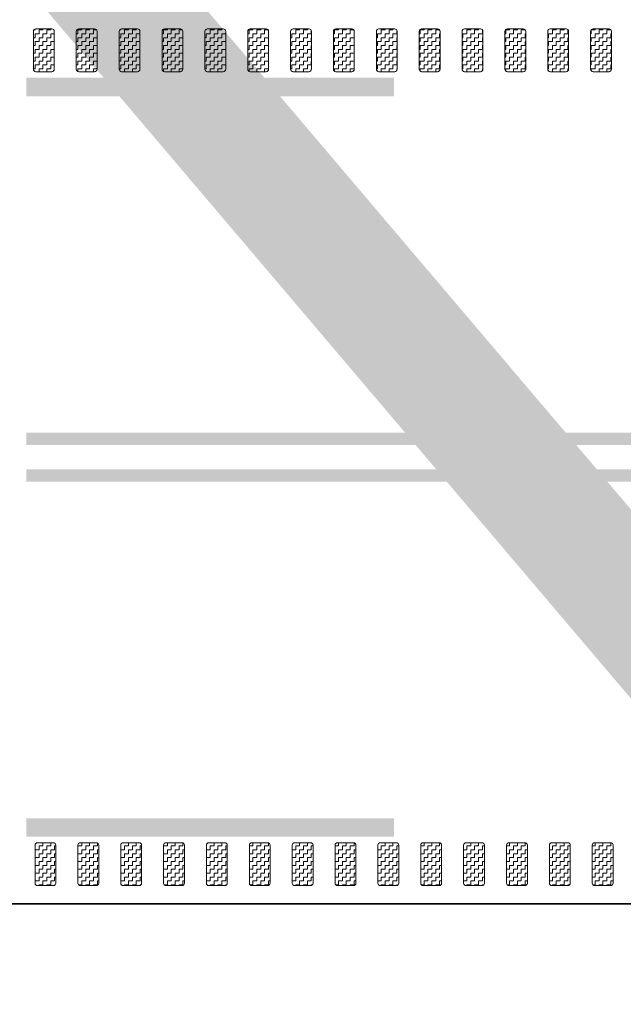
# Model space of a CAD drawing. Header units: metres. Extents: x -699 to 2316, y -1199 to 781.
# Tile 534 of 593: x 1205.79 to 1210.72, y -290.63 to -282.59. Entities that reach past the tile are written whole.
import ezdxf

# ---------------------------------------------------------------- set-up
doc = ezdxf.new("R2010")
doc.units = ezdxf.units.M
doc.linetypes.add('VW-3-3_STREEP', pattern=[6, 3, -3])
doc.linetypes.add('VW-9-3_STREEP', pattern=[12, 9, -3])
for name, color, linetype, lineweight in [('N-WA-VW-MARKERING_DYNAMISCH-G', 7, 'Continuous', 35), ('N-WE-VH-KANTVERHARDING-G', 210, 'Continuous', 35), ('N-WE-VW-MARKERING_LANGS_STREEP_33-G', 7, 'VW-3-3_STREEP', 13), ('N-WE-VW-MARKERING_LANGS_STREEP_93-G', 7, 'VW-9-3_STREEP', 13)]:
    doc.layers.add(name, color=color, linetype=linetype, lineweight=lineweight)
doc.layers.add('X-XX-AL-TEKENBLAD_VIEWPORT-G', color=7, linetype='Continuous', lineweight=18, plot=False)
pattern_1 = [(180, (362.03036, 0), (-0.03175, -0.03175), [0.03175, -0.03175]), (270, (361.99861, 0), (0.03175, -0.03175), [0.03175, -0.03175])]

msp = doc.modelspace()

# ---------------------------------------------------------------- hatches: boundary and pattern name
at = {"layer": 'N-WA-VW-MARKERING_DYNAMISCH-G', "lineweight": 9}
h = msp.add_hatch(dxfattribs=at)
h.set_pattern_fill('ZIGZAG', color=8, scale=0.01, angle=180, style=0)
h.set_pattern_definition(pattern_1)
edge = h.paths.add_edge_path()
edge.add_line((1205.9191, -282.6615), (1206.0491, -282.6615))
edge.add_arc((1206.0491, -282.6815), 0.02, 0, 90, ccw=False)
edge.add_line((1206.0691, -282.6815), (1206.0691, -282.9915))
edge.add_arc((1206.0491, -282.9915), 0.02, 270, 360, ccw=False)
edge.add_line((1206.0491, -283.0115), (1205.9191, -283.0115))
edge.add_arc((1205.9191, -282.9915), 0.02, 180, 270, ccw=False)
edge.add_line((1205.8991, -282.9915), (1205.8991, -282.6815))
edge.add_arc((1205.9191, -282.6815), 0.02, 90, 180, ccw=False)
h = msp.add_hatch(dxfattribs=at)
h.set_pattern_fill('ZIGZAG', color=8, scale=0.01, angle=180, style=0)
h.set_pattern_definition(pattern_1)
edge = h.paths.add_edge_path()
edge.add_line((1206.2691, -282.6615), (1206.3991, -282.6615))
edge.add_arc((1206.3991, -282.6815), 0.02, 0, 90, ccw=False)
edge.add_line((1206.4191, -282.6815), (1206.4191, -282.9915))
edge.add_arc((1206.3991, -282.9915), 0.02, 270, 360, ccw=False)
edge.add_line((1206.3991, -283.0115), (1206.2691, -283.0115))
edge.add_arc((1206.2691, -282.9915), 0.02, 180, 270, ccw=False)
edge.add_line((1206.2491, -282.9915), (1206.2491, -282.6815))
edge.add_arc((1206.2691, -282.6815), 0.02, 90, 180, ccw=False)
h = msp.add_hatch(dxfattribs=at)
h.set_pattern_fill('ZIGZAG', color=8, scale=0.01, angle=180, style=0)
h.set_pattern_definition(pattern_1)
edge = h.paths.add_edge_path()
edge.add_line((1206.6191, -282.6615), (1206.7491, -282.6615))
edge.add_arc((1206.7491, -282.6815), 0.02, 0, 90, ccw=False)
edge.add_line((1206.7691, -282.6815), (1206.7691, -282.9915))
edge.add_arc((1206.7491, -282.9915), 0.02, 270, 360, ccw=False)
edge.add_line((1206.7491, -283.0115), (1206.6191, -283.0115))
edge.add_arc((1206.6191, -282.9915), 0.02, 180, 270, ccw=False)
edge.add_line((1206.5991, -282.9915), (1206.5991, -282.6815))
edge.add_arc((1206.6191, -282.6815), 0.02, 90, 180, ccw=False)
h = msp.add_hatch(dxfattribs=at)
h.set_pattern_fill('ZIGZAG', color=8, scale=0.01, angle=180, style=0)
h.set_pattern_definition(pattern_1)
edge = h.paths.add_edge_path()
edge.add_line((1206.9691, -282.6615), (1207.0991, -282.6615))
edge.add_arc((1207.0991, -282.6815), 0.02, 0, 90, ccw=False)
edge.add_line((1207.1191, -282.6815), (1207.1191, -282.9915))
edge.add_arc((1207.0991, -282.9915), 0.02, 270, 360, ccw=False)
edge.add_line((1207.0991, -283.0115), (1206.9691, -283.0115))
edge.add_arc((1206.9691, -282.9915), 0.02, 180, 270, ccw=False)
edge.add_line((1206.9491, -282.9915), (1206.9491, -282.6815))
edge.add_arc((1206.9691, -282.6815), 0.02, 90, 180, ccw=False)
h = msp.add_hatch(dxfattribs=at)
h.set_pattern_fill('ZIGZAG', color=8, scale=0.01, angle=180, style=0)
h.set_pattern_definition(pattern_1)
edge = h.paths.add_edge_path()
edge.add_line((1207.3191, -282.6615), (1207.4491, -282.6615))
edge.add_arc((1207.4491, -282.6815), 0.02, 0, 90, ccw=False)
edge.add_line((1207.4691, -282.6815), (1207.4691, -282.9915))
edge.add_arc((1207.4491, -282.9915), 0.02, 270, 360, ccw=False)
edge.add_line((1207.4491, -283.0115), (1207.3191, -283.0115))
edge.add_arc((1207.3191, -282.9915), 0.02, 180, 270, ccw=False)
edge.add_line((1207.2991, -282.9915), (1207.2991, -282.6815))
edge.add_arc((1207.3191, -282.6815), 0.02, 90, 180, ccw=False)
h = msp.add_hatch(dxfattribs=at)
h.set_pattern_fill('ZIGZAG', color=8, scale=0.01, angle=180, style=0)
h.set_pattern_definition(pattern_1)
edge = h.paths.add_edge_path()
edge.add_line((1207.6691, -282.6615), (1207.7991, -282.6615))
edge.add_arc((1207.7991, -282.6815), 0.02, 0, 90, ccw=False)
edge.add_line((1207.8191, -282.6815), (1207.8191, -282.9915))
edge.add_arc((1207.7991, -282.9915), 0.02, 270, 360, ccw=False)
edge.add_line((1207.7991, -283.0115), (1207.6691, -283.0115))
edge.add_arc((1207.6691, -282.9915), 0.02, 180, 270, ccw=False)
edge.add_line((1207.6491, -282.9915), (1207.6491, -282.6815))
edge.add_arc((1207.6691, -282.6815), 0.02, 90, 180, ccw=False)
h = msp.add_hatch(dxfattribs=at)
h.set_pattern_fill('ZIGZAG', color=8, scale=0.01, angle=180, style=0)
h.set_pattern_definition(pattern_1)
edge = h.paths.add_edge_path()
edge.add_line((1208.0191, -282.6615), (1208.1491, -282.6615))
edge.add_arc((1208.1491, -282.6815), 0.02, 0, 90, ccw=False)
edge.add_line((1208.1691, -282.6815), (1208.1691, -282.9915))
edge.add_arc((1208.1491, -282.9915), 0.02, 270, 360, ccw=False)
edge.add_line((1208.1491, -283.0115), (1208.0191, -283.0115))
edge.add_arc((1208.0191, -282.9915), 0.02, 180, 270, ccw=False)
edge.add_line((1207.9991, -282.9915), (1207.9991, -282.6815))
edge.add_arc((1208.0191, -282.6815), 0.02, 90, 180, ccw=False)
h = msp.add_hatch(dxfattribs=at)
h.set_pattern_fill('ZIGZAG', color=8, scale=0.01, angle=180, style=0)
h.set_pattern_definition(pattern_1)
edge = h.paths.add_edge_path()
edge.add_line((1208.3691, -282.6615), (1208.4991, -282.6615))
edge.add_arc((1208.4991, -282.6815), 0.02, 0, 90, ccw=False)
edge.add_line((1208.5191, -282.6815), (1208.5191, -282.9915))
edge.add_arc((1208.4991, -282.9915), 0.02, 270, 360, ccw=False)
edge.add_line((1208.4991, -283.0115), (1208.3691, -283.0115))
edge.add_arc((1208.3691, -282.9915), 0.02, 180, 270, ccw=False)
edge.add_line((1208.3491, -282.9915), (1208.3491, -282.6815))
edge.add_arc((1208.3691, -282.6815), 0.02, 90, 180, ccw=False)
h = msp.add_hatch(dxfattribs=at)
h.set_pattern_fill('ZIGZAG', color=8, scale=0.01, angle=180, style=0)
h.set_pattern_definition(pattern_1)
edge = h.paths.add_edge_path()
edge.add_line((1208.7191, -282.6615), (1208.8491, -282.6615))
edge.add_arc((1208.8491, -282.6815), 0.02, 0, 90, ccw=False)
edge.add_line((1208.8691, -282.6815), (1208.8691, -282.9915))
edge.add_arc((1208.8491, -282.9915), 0.02, 270, 360, ccw=False)
edge.add_line((1208.8491, -283.0115), (1208.7191, -283.0115))
edge.add_arc((1208.7191, -282.9915), 0.02, 180, 270, ccw=False)
edge.add_line((1208.6991, -282.9915), (1208.6991, -282.6815))
edge.add_arc((1208.7191, -282.6815), 0.02, 90, 180, ccw=False)
h = msp.add_hatch(dxfattribs=at)
h.set_pattern_fill('ZIGZAG', color=8, scale=0.01, angle=180, style=0)
h.set_pattern_definition(pattern_1)
edge = h.paths.add_edge_path()
edge.add_line((1209.0691, -282.6615), (1209.1991, -282.6615))
edge.add_arc((1209.1991, -282.6815), 0.02, 0, 90, ccw=False)
edge.add_line((1209.2191, -282.6815), (1209.2191, -282.9915))
edge.add_arc((1209.1991, -282.9915), 0.02, 270, 360, ccw=False)
edge.add_line((1209.1991, -283.0115), (1209.0691, -283.0115))
edge.add_arc((1209.0691, -282.9915), 0.02, 180, 270, ccw=False)
edge.add_line((1209.0491, -282.9915), (1209.0491, -282.6815))
edge.add_arc((1209.0691, -282.6815), 0.02, 90, 180, ccw=False)
h = msp.add_hatch(dxfattribs=at)
h.set_pattern_fill('ZIGZAG', color=8, scale=0.01, angle=180, style=0)
h.set_pattern_definition(pattern_1)
edge = h.paths.add_edge_path()
edge.add_line((1209.4191, -282.6615), (1209.5491, -282.6615))
edge.add_arc((1209.5491, -282.6815), 0.02, 0, 90, ccw=False)
edge.add_line((1209.5691, -282.6815), (1209.5691, -282.9915))
edge.add_arc((1209.5491, -282.9915), 0.02, 270, 360, ccw=False)
edge.add_line((1209.5491, -283.0115), (1209.4191, -283.0115))
edge.add_arc((1209.4191, -282.9915), 0.02, 180, 270, ccw=False)
edge.add_line((1209.3991, -282.9915), (1209.3991, -282.6815))
edge.add_arc((1209.4191, -282.6815), 0.02, 90, 180, ccw=False)
h = msp.add_hatch(dxfattribs=at)
h.set_pattern_fill('ZIGZAG', color=8, scale=0.01, angle=180, style=0)
h.set_pattern_definition(pattern_1)
edge = h.paths.add_edge_path()
edge.add_line((1209.7691, -282.6615), (1209.8991, -282.6615))
edge.add_arc((1209.8991, -282.6815), 0.02, 0, 90, ccw=False)
edge.add_line((1209.9191, -282.6815), (1209.9191, -282.9915))
edge.add_arc((1209.8991, -282.9915), 0.02, 270, 360, ccw=False)
edge.add_line((1209.8991, -283.0115), (1209.7691, -283.0115))
edge.add_arc((1209.7691, -282.9915), 0.02, 180, 270, ccw=False)
edge.add_line((1209.7491, -282.9915), (1209.7491, -282.6815))
edge.add_arc((1209.7691, -282.6815), 0.02, 90, 180, ccw=False)
h = msp.add_hatch(dxfattribs=at)
h.set_pattern_fill('ZIGZAG', color=8, scale=0.01, angle=180, style=0)
h.set_pattern_definition(pattern_1)
edge = h.paths.add_edge_path()
edge.add_line((1210.1191, -282.6615), (1210.2491, -282.6615))
edge.add_arc((1210.2491, -282.6815), 0.02, 0, 90, ccw=False)
edge.add_line((1210.2691, -282.6815), (1210.2691, -282.9915))
edge.add_arc((1210.2491, -282.9915), 0.02, 270, 360, ccw=False)
edge.add_line((1210.2491, -283.0115), (1210.1191, -283.0115))
edge.add_arc((1210.1191, -282.9915), 0.02, 180, 270, ccw=False)
edge.add_line((1210.0991, -282.9915), (1210.0991, -282.6815))
edge.add_arc((1210.1191, -282.6815), 0.02, 90, 180, ccw=False)
h = msp.add_hatch(dxfattribs=at)
h.set_pattern_fill('ZIGZAG', color=8, scale=0.01, angle=180, style=0)
h.set_pattern_definition(pattern_1)
edge = h.paths.add_edge_path()
edge.add_line((1210.4691, -282.6615), (1210.5991, -282.6615))
edge.add_arc((1210.5991, -282.6815), 0.02, 0, 90, ccw=False)
edge.add_line((1210.6191, -282.6815), (1210.6191, -282.9915))
edge.add_arc((1210.5991, -282.9915), 0.02, 270, 360, ccw=False)
edge.add_line((1210.5991, -283.0115), (1210.4691, -283.0115))
edge.add_arc((1210.4691, -282.9915), 0.02, 180, 270, ccw=False)
edge.add_line((1210.4491, -282.9915), (1210.4491, -282.6815))
edge.add_arc((1210.4691, -282.6815), 0.02, 90, 180, ccw=False)
h = msp.add_hatch(dxfattribs=at)
h.set_pattern_fill('ZIGZAG', color=8, scale=0.01, angle=180, style=0)
h.set_pattern_definition(pattern_1)
edge = h.paths.add_edge_path()
edge.add_line((1205.9321, -289.3115), (1206.0621, -289.3115))
edge.add_arc((1206.0621, -289.3315), 0.02, 0, 90, ccw=False)
edge.add_line((1206.0821, -289.3315), (1206.0821, -289.6415))
edge.add_arc((1206.0621, -289.6415), 0.02, 270, 360, ccw=False)
edge.add_line((1206.0621, -289.6615), (1205.9321, -289.6615))
edge.add_arc((1205.9321, -289.6415), 0.02, 180, 270, ccw=False)
edge.add_line((1205.9121, -289.6415), (1205.9121, -289.3315))
edge.add_arc((1205.9321, -289.3315), 0.02, 90, 180, ccw=False)
h = msp.add_hatch(dxfattribs=at)
h.set_pattern_fill('ZIGZAG', color=8, scale=0.01, angle=180, style=0)
h.set_pattern_definition(pattern_1)
edge = h.paths.add_edge_path()
edge.add_line((1206.2821, -289.3115), (1206.4121, -289.3115))
edge.add_arc((1206.4121, -289.3315), 0.02, 0, 90, ccw=False)
edge.add_line((1206.4321, -289.3315), (1206.4321, -289.6415))
edge.add_arc((1206.4121, -289.6415), 0.02, 270, 360, ccw=False)
edge.add_line((1206.4121, -289.6615), (1206.2821, -289.6615))
edge.add_arc((1206.2821, -289.6415), 0.02, 180, 270, ccw=False)
edge.add_line((1206.2621, -289.6415), (1206.2621, -289.3315))
edge.add_arc((1206.2821, -289.3315), 0.02, 90, 180, ccw=False)
h = msp.add_hatch(dxfattribs=at)
h.set_pattern_fill('ZIGZAG', color=8, scale=0.01, angle=180, style=0)
h.set_pattern_definition(pattern_1)
edge = h.paths.add_edge_path()
edge.add_line((1206.6321, -289.3115), (1206.7621, -289.3115))
edge.add_arc((1206.7621, -289.3315), 0.02, 0, 90, ccw=False)
edge.add_line((1206.7821, -289.3315), (1206.7821, -289.6415))
edge.add_arc((1206.7621, -289.6415), 0.02, 270, 360, ccw=False)
edge.add_line((1206.7621, -289.6615), (1206.6321, -289.6615))
edge.add_arc((1206.6321, -289.6415), 0.02, 180, 270, ccw=False)
edge.add_line((1206.6121, -289.6415), (1206.6121, -289.3315))
edge.add_arc((1206.6321, -289.3315), 0.02, 90, 180, ccw=False)
h = msp.add_hatch(dxfattribs=at)
h.set_pattern_fill('ZIGZAG', color=8, scale=0.01, angle=180, style=0)
h.set_pattern_definition(pattern_1)
edge = h.paths.add_edge_path()
edge.add_line((1206.9821, -289.3115), (1207.1121, -289.3115))
edge.add_arc((1207.1121, -289.3315), 0.02, 0, 90, ccw=False)
edge.add_line((1207.1321, -289.3315), (1207.1321, -289.6415))
edge.add_arc((1207.1121, -289.6415), 0.02, 270, 360, ccw=False)
edge.add_line((1207.1121, -289.6615), (1206.9821, -289.6615))
edge.add_arc((1206.9821, -289.6415), 0.02, 180, 270, ccw=False)
edge.add_line((1206.9621, -289.6415), (1206.9621, -289.3315))
edge.add_arc((1206.9821, -289.3315), 0.02, 90, 180, ccw=False)
h = msp.add_hatch(dxfattribs=at)
h.set_pattern_fill('ZIGZAG', color=8, scale=0.01, angle=180, style=0)
h.set_pattern_definition(pattern_1)
edge = h.paths.add_edge_path()
edge.add_line((1207.3321, -289.3115), (1207.4621, -289.3115))
edge.add_arc((1207.4621, -289.3315), 0.02, 0, 90, ccw=False)
edge.add_line((1207.4821, -289.3315), (1207.4821, -289.6415))
edge.add_arc((1207.4621, -289.6415), 0.02, 270, 360, ccw=False)
edge.add_line((1207.4621, -289.6615), (1207.3321, -289.6615))
edge.add_arc((1207.3321, -289.6415), 0.02, 180, 270, ccw=False)
edge.add_line((1207.3121, -289.6415), (1207.3121, -289.3315))
edge.add_arc((1207.3321, -289.3315), 0.02, 90, 180, ccw=False)
h = msp.add_hatch(dxfattribs=at)
h.set_pattern_fill('ZIGZAG', color=8, scale=0.01, angle=180, style=0)
h.set_pattern_definition(pattern_1)
edge = h.paths.add_edge_path()
edge.add_line((1207.6821, -289.3115), (1207.8121, -289.3115))
edge.add_arc((1207.8121, -289.3315), 0.02, 0, 90, ccw=False)
edge.add_line((1207.8321, -289.3315), (1207.8321, -289.6415))
edge.add_arc((1207.8121, -289.6415), 0.02, 270, 360, ccw=False)
edge.add_line((1207.8121, -289.6615), (1207.6821, -289.6615))
edge.add_arc((1207.6821, -289.6415), 0.02, 180, 270, ccw=False)
edge.add_line((1207.6621, -289.6415), (1207.6621, -289.3315))
edge.add_arc((1207.6821, -289.3315), 0.02, 90, 180, ccw=False)
h = msp.add_hatch(dxfattribs=at)
h.set_pattern_fill('ZIGZAG', color=8, scale=0.01, angle=180, style=0)
h.set_pattern_definition(pattern_1)
edge = h.paths.add_edge_path()
edge.add_line((1208.0321, -289.3115), (1208.1621, -289.3115))
edge.add_arc((1208.1621, -289.3315), 0.02, 0, 90, ccw=False)
edge.add_line((1208.1821, -289.3315), (1208.1821, -289.6415))
edge.add_arc((1208.1621, -289.6415), 0.02, 270, 360, ccw=False)
edge.add_line((1208.1621, -289.6615), (1208.0321, -289.6615))
edge.add_arc((1208.0321, -289.6415), 0.02, 180, 270, ccw=False)
edge.add_line((1208.0121, -289.6415), (1208.0121, -289.3315))
edge.add_arc((1208.0321, -289.3315), 0.02, 90, 180, ccw=False)
h = msp.add_hatch(dxfattribs=at)
h.set_pattern_fill('ZIGZAG', color=8, scale=0.01, angle=180, style=0)
h.set_pattern_definition(pattern_1)
edge = h.paths.add_edge_path()
edge.add_line((1208.3821, -289.3115), (1208.5121, -289.3115))
edge.add_arc((1208.5121, -289.3315), 0.02, 0, 90, ccw=False)
edge.add_line((1208.5321, -289.3315), (1208.5321, -289.6415))
edge.add_arc((1208.5121, -289.6415), 0.02, 270, 360, ccw=False)
edge.add_line((1208.5121, -289.6615), (1208.3821, -289.6615))
edge.add_arc((1208.3821, -289.6415), 0.02, 180, 270, ccw=False)
edge.add_line((1208.3621, -289.6415), (1208.3621, -289.3315))
edge.add_arc((1208.3821, -289.3315), 0.02, 90, 180, ccw=False)
h = msp.add_hatch(dxfattribs=at)
h.set_pattern_fill('ZIGZAG', color=8, scale=0.01, angle=180, style=0)
h.set_pattern_definition(pattern_1)
edge = h.paths.add_edge_path()
edge.add_line((1208.7321, -289.3115), (1208.8621, -289.3115))
edge.add_arc((1208.8621, -289.3315), 0.02, 0, 90, ccw=False)
edge.add_line((1208.8821, -289.3315), (1208.8821, -289.6415))
edge.add_arc((1208.8621, -289.6415), 0.02, 270, 360, ccw=False)
edge.add_line((1208.8621, -289.6615), (1208.7321, -289.6615))
edge.add_arc((1208.7321, -289.6415), 0.02, 180, 270, ccw=False)
edge.add_line((1208.7121, -289.6415), (1208.7121, -289.3315))
edge.add_arc((1208.7321, -289.3315), 0.02, 90, 180, ccw=False)
h = msp.add_hatch(dxfattribs=at)
h.set_pattern_fill('ZIGZAG', color=8, scale=0.01, angle=180, style=0)
h.set_pattern_definition(pattern_1)
edge = h.paths.add_edge_path()
edge.add_line((1209.0821, -289.3115), (1209.2121, -289.3115))
edge.add_arc((1209.2121, -289.3315), 0.02, 0, 90, ccw=False)
edge.add_line((1209.2321, -289.3315), (1209.2321, -289.6415))
edge.add_arc((1209.2121, -289.6415), 0.02, 270, 360, ccw=False)
edge.add_line((1209.2121, -289.6615), (1209.0821, -289.6615))
edge.add_arc((1209.0821, -289.6415), 0.02, 180, 270, ccw=False)
edge.add_line((1209.0621, -289.6415), (1209.0621, -289.3315))
edge.add_arc((1209.0821, -289.3315), 0.02, 90, 180, ccw=False)
h = msp.add_hatch(dxfattribs=at)
h.set_pattern_fill('ZIGZAG', color=8, scale=0.01, angle=180, style=0)
h.set_pattern_definition(pattern_1)
edge = h.paths.add_edge_path()
edge.add_line((1209.4321, -289.3115), (1209.5621, -289.3115))
edge.add_arc((1209.5621, -289.3315), 0.02, 0, 90, ccw=False)
edge.add_line((1209.5821, -289.3315), (1209.5821, -289.6415))
edge.add_arc((1209.5621, -289.6415), 0.02, 270, 360, ccw=False)
edge.add_line((1209.5621, -289.6615), (1209.4321, -289.6615))
edge.add_arc((1209.4321, -289.6415), 0.02, 180, 270, ccw=False)
edge.add_line((1209.4121, -289.6415), (1209.4121, -289.3315))
edge.add_arc((1209.4321, -289.3315), 0.02, 90, 180, ccw=False)
h = msp.add_hatch(dxfattribs=at)
h.set_pattern_fill('ZIGZAG', color=8, scale=0.01, angle=180, style=0)
h.set_pattern_definition(pattern_1)
edge = h.paths.add_edge_path()
edge.add_line((1209.7821, -289.3115), (1209.9121, -289.3115))
edge.add_arc((1209.9121, -289.3315), 0.02, 0, 90, ccw=False)
edge.add_line((1209.9321, -289.3315), (1209.9321, -289.6415))
edge.add_arc((1209.9121, -289.6415), 0.02, 270, 360, ccw=False)
edge.add_line((1209.9121, -289.6615), (1209.7821, -289.6615))
edge.add_arc((1209.7821, -289.6415), 0.02, 180, 270, ccw=False)
edge.add_line((1209.7621, -289.6415), (1209.7621, -289.3315))
edge.add_arc((1209.7821, -289.3315), 0.02, 90, 180, ccw=False)
h = msp.add_hatch(dxfattribs=at)
h.set_pattern_fill('ZIGZAG', color=8, scale=0.01, angle=180, style=0)
h.set_pattern_definition(pattern_1)
edge = h.paths.add_edge_path()
edge.add_line((1210.1321, -289.3115), (1210.2621, -289.3115))
edge.add_arc((1210.2621, -289.3315), 0.02, 0, 90, ccw=False)
edge.add_line((1210.2821, -289.3315), (1210.2821, -289.6415))
edge.add_arc((1210.2621, -289.6415), 0.02, 270, 360, ccw=False)
edge.add_line((1210.2621, -289.6615), (1210.1321, -289.6615))
edge.add_arc((1210.1321, -289.6415), 0.02, 180, 270, ccw=False)
edge.add_line((1210.1121, -289.6415), (1210.1121, -289.3315))
edge.add_arc((1210.1321, -289.3315), 0.02, 90, 180, ccw=False)
h = msp.add_hatch(dxfattribs=at)
h.set_pattern_fill('ZIGZAG', color=8, scale=0.01, angle=180, style=0)
h.set_pattern_definition(pattern_1)
edge = h.paths.add_edge_path()
edge.add_line((1210.4821, -289.3115), (1210.6121, -289.3115))
edge.add_arc((1210.6121, -289.3315), 0.02, 0, 90, ccw=False)
edge.add_line((1210.6321, -289.3315), (1210.6321, -289.6415))
edge.add_arc((1210.6121, -289.6415), 0.02, 270, 360, ccw=False)
edge.add_line((1210.6121, -289.6615), (1210.4821, -289.6615))
edge.add_arc((1210.4821, -289.6415), 0.02, 180, 270, ccw=False)
edge.add_line((1210.4621, -289.6415), (1210.4621, -289.3315))
edge.add_arc((1210.4821, -289.3315), 0.02, 90, 180, ccw=False)

# ---------------------------------------------------------------- linework, layer by layer
at = {"layer": 'N-WA-VW-MARKERING_DYNAMISCH-G', "color": 8, "lineweight": 9}
for points in [[(1205.9191, -282.6615), (1206.0491, -282.6615, -0.414214), (1206.0691, -282.6815), (1206.0691, -282.9915, -0.414214), (1206.0491, -283.0115), (1205.9191, -283.0115, -0.414214), (1205.8991, -282.9915), (1205.8991, -282.6815, -0.414214)], [(1206.2691, -282.6615), (1206.3991, -282.6615, -0.414214), (1206.4191, -282.6815), (1206.4191, -282.9915, -0.414214), (1206.3991, -283.0115), (1206.2691, -283.0115, -0.414214), (1206.2491, -282.9915), (1206.2491, -282.6815, -0.414214)], [(1206.6191, -282.6615), (1206.7491, -282.6615, -0.414214), (1206.7691, -282.6815), (1206.7691, -282.9915, -0.414214), (1206.7491, -283.0115), (1206.6191, -283.0115, -0.414214), (1206.5991, -282.9915), (1206.5991, -282.6815, -0.414214)], [(1206.9691, -282.6615), (1207.0991, -282.6615, -0.414214), (1207.1191, -282.6815), (1207.1191, -282.9915, -0.414214), (1207.0991, -283.0115), (1206.9691, -283.0115, -0.414214), (1206.9491, -282.9915), (1206.9491, -282.6815, -0.414214)], [(1207.3191, -282.6615), (1207.4491, -282.6615, -0.414214), (1207.4691, -282.6815), (1207.4691, -282.9915, -0.414214), (1207.4491, -283.0115), (1207.3191, -283.0115, -0.414214), (1207.2991, -282.9915), (1207.2991, -282.6815, -0.414214)], [(1207.6691, -282.6615), (1207.7991, -282.6615, -0.414214), (1207.8191, -282.6815), (1207.8191, -282.9915, -0.414214), (1207.7991, -283.0115), (1207.6691, -283.0115, -0.414214), (1207.6491, -282.9915), (1207.6491, -282.6815, -0.414214)], [(1208.0191, -282.6615), (1208.1491, -282.6615, -0.414214), (1208.1691, -282.6815), (1208.1691, -282.9915, -0.414214), (1208.1491, -283.0115), (1208.0191, -283.0115, -0.414214), (1207.9991, -282.9915), (1207.9991, -282.6815, -0.414214)], [(1208.3691, -282.6615), (1208.4991, -282.6615, -0.414214), (1208.5191, -282.6815), (1208.5191, -282.9915, -0.414214), (1208.4991, -283.0115), (1208.3691, -283.0115, -0.414214), (1208.3491, -282.9915), (1208.3491, -282.6815, -0.414214)], [(1208.7191, -282.6615), (1208.8491, -282.6615, -0.414214), (1208.8691, -282.6815), (1208.8691, -282.9915, -0.414214), (1208.8491, -283.0115), (1208.7191, -283.0115, -0.414214), (1208.6991, -282.9915), (1208.6991, -282.6815, -0.414214)], [(1209.0691, -282.6615), (1209.1991, -282.6615, -0.414214), (1209.2191, -282.6815), (1209.2191, -282.9915, -0.414214), (1209.1991, -283.0115), (1209.0691, -283.0115, -0.414214), (1209.0491, -282.9915), (1209.0491, -282.6815, -0.414214)], [(1209.4191, -282.6615), (1209.5491, -282.6615, -0.414214), (1209.5691, -282.6815), (1209.5691, -282.9915, -0.414214), (1209.5491, -283.0115), (1209.4191, -283.0115, -0.414214), (1209.3991, -282.9915), (1209.3991, -282.6815, -0.414214)], [(1209.7691, -282.6615), (1209.8991, -282.6615, -0.414214), (1209.9191, -282.6815), (1209.9191, -282.9915, -0.414214), (1209.8991, -283.0115), (1209.7691, -283.0115, -0.414214), (1209.7491, -282.9915), (1209.7491, -282.6815, -0.414214)], [(1210.1191, -282.6615), (1210.2491, -282.6615, -0.414214), (1210.2691, -282.6815), (1210.2691, -282.9915, -0.414214), (1210.2491, -283.0115), (1210.1191, -283.0115, -0.414214), (1210.0991, -282.9915), (1210.0991, -282.6815, -0.414214)], [(1210.4691, -282.6615), (1210.5991, -282.6615, -0.414214), (1210.6191, -282.6815), (1210.6191, -282.9915, -0.414214), (1210.5991, -283.0115), (1210.4691, -283.0115, -0.414214), (1210.4491, -282.9915), (1210.4491, -282.6815, -0.414214)], [(1205.9321, -289.3115), (1206.0621, -289.3115, -0.414214), (1206.0821, -289.3315), (1206.0821, -289.6415, -0.414214), (1206.0621, -289.6615), (1205.9321, -289.6615, -0.414214), (1205.9121, -289.6415), (1205.9121, -289.3315, -0.414214)], [(1206.2821, -289.3115), (1206.4121, -289.3115, -0.414214), (1206.4321, -289.3315), (1206.4321, -289.6415, -0.414214), (1206.4121, -289.6615), (1206.2821, -289.6615, -0.414214), (1206.2621, -289.6415), (1206.2621, -289.3315, -0.414214)], [(1206.6321, -289.3115), (1206.7621, -289.3115, -0.414214), (1206.7821, -289.3315), (1206.7821, -289.6415, -0.414214), (1206.7621, -289.6615), (1206.6321, -289.6615, -0.414214), (1206.6121, -289.6415), (1206.6121, -289.3315, -0.414214)], [(1206.9821, -289.3115), (1207.1121, -289.3115, -0.414214), (1207.1321, -289.3315), (1207.1321, -289.6415, -0.414214), (1207.1121, -289.6615), (1206.9821, -289.6615, -0.414214), (1206.9621, -289.6415), (1206.9621, -289.3315, -0.414214)], [(1207.3321, -289.3115), (1207.4621, -289.3115, -0.414214), (1207.4821, -289.3315), (1207.4821, -289.6415, -0.414214), (1207.4621, -289.6615), (1207.3321, -289.6615, -0.414214), (1207.3121, -289.6415), (1207.3121, -289.3315, -0.414214)], [(1207.6821, -289.3115), (1207.8121, -289.3115, -0.414214), (1207.8321, -289.3315), (1207.8321, -289.6415, -0.414214), (1207.8121, -289.6615), (1207.6821, -289.6615, -0.414214), (1207.6621, -289.6415), (1207.6621, -289.3315, -0.414214)], [(1208.0321, -289.3115), (1208.1621, -289.3115, -0.414214), (1208.1821, -289.3315), (1208.1821, -289.6415, -0.414214), (1208.1621, -289.6615), (1208.0321, -289.6615, -0.414214), (1208.0121, -289.6415), (1208.0121, -289.3315, -0.414214)], [(1208.3821, -289.3115), (1208.5121, -289.3115, -0.414214), (1208.5321, -289.3315), (1208.5321, -289.6415, -0.414214), (1208.5121, -289.6615), (1208.3821, -289.6615, -0.414214), (1208.3621, -289.6415), (1208.3621, -289.3315, -0.414214)], [(1208.7321, -289.3115), (1208.8621, -289.3115, -0.414214), (1208.8821, -289.3315), (1208.8821, -289.6415, -0.414214), (1208.8621, -289.6615), (1208.7321, -289.6615, -0.414214), (1208.7121, -289.6415), (1208.7121, -289.3315, -0.414214)], [(1209.0821, -289.3115), (1209.2121, -289.3115, -0.414214), (1209.2321, -289.3315), (1209.2321, -289.6415, -0.414214), (1209.2121, -289.6615), (1209.0821, -289.6615, -0.414214), (1209.0621, -289.6415), (1209.0621, -289.3315, -0.414214)], [(1209.4321, -289.3115), (1209.5621, -289.3115, -0.414214), (1209.5821, -289.3315), (1209.5821, -289.6415, -0.414214), (1209.5621, -289.6615), (1209.4321, -289.6615, -0.414214), (1209.4121, -289.6415), (1209.4121, -289.3315, -0.414214)], [(1209.7821, -289.3115), (1209.9121, -289.3115, -0.414214), (1209.9321, -289.3315), (1209.9321, -289.6415, -0.414214), (1209.9121, -289.6615), (1209.7821, -289.6615, -0.414214), (1209.7621, -289.6415), (1209.7621, -289.3315, -0.414214)], [(1210.1321, -289.3115), (1210.2621, -289.3115, -0.414214), (1210.2821, -289.3315), (1210.2821, -289.6415, -0.414214), (1210.2621, -289.6615), (1210.1321, -289.6615, -0.414214), (1210.1121, -289.6415), (1210.1121, -289.3315, -0.414214)], [(1210.4821, -289.3115), (1210.6121, -289.3115, -0.414214), (1210.6321, -289.3315), (1210.6321, -289.6415, -0.414214), (1210.6121, -289.6615), (1210.4821, -289.6615, -0.414214), (1210.4621, -289.6415), (1210.4621, -289.3315, -0.414214)]]:
    msp.add_lwpolyline(points, format="xyb", close=True, dxfattribs=at)
at = {"layer": 'N-WE-VH-KANTVERHARDING-G'}
msp.add_line((1120.0994, -289.8115), (1215.2624, -289.8115), dxfattribs=at)
at = {"layer": 'N-WE-VW-MARKERING_LANGS_STREEP_33-G', "color": 253, "linetype": 'Continuous'}
for points in [[(1205.842, -283.0615), (1208.842, -283.0615), (1205.842, -283.2115), (1208.842, -283.2115)], [(1205.842, -289.2615), (1208.842, -289.2615), (1205.842, -289.1115), (1208.842, -289.1115)]]:
    msp.add_solid(points, dxfattribs=at)
at = {"layer": 'N-WE-VW-MARKERING_LANGS_STREEP_93-G', "color": 253, "linetype": 'Continuous'}
for points in [[(1205.842, -285.9615), (1214.842, -285.9615), (1205.842, -286.0615), (1214.842, -286.0615)], [(1205.842, -286.3615), (1214.842, -286.3615), (1205.842, -286.2615), (1214.842, -286.2615)]]:
    msp.add_solid(points, dxfattribs=at)
at = {"layer": 'X-XX-AL-TEKENBLAD_VIEWPORT-G', "color": 3, "const_width": 1}
msp.add_lwpolyline([(1113.6885, -172.9742), (1219.9582, -298.1762)], dxfattribs=at)

doc.saveas('drawing.dxf')
